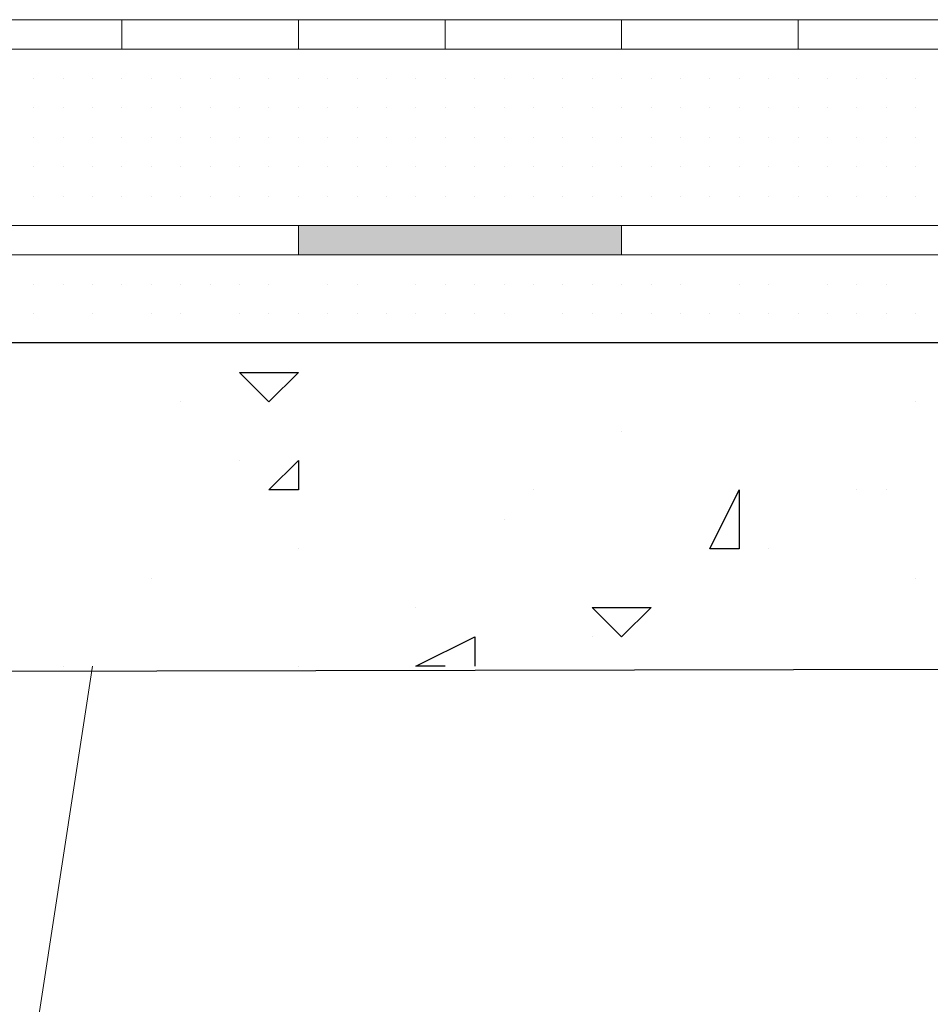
# Model space of a CAD drawing. Header units: metres. Extents: x 5.7 to 89.8, y 4 to 63.5.
# Tile 382 of 475: x 62.987 to 63.285, y 49.535 to 49.858. Entities that reach past the tile are written whole.
import ezdxf

# ---------------------------------------------------------------- set-up
doc = ezdxf.new("R2010")
doc.units = ezdxf.units.M
doc.header["$MEASUREMENT"] = 0
for name, color, linetype in [('PDF17_hatch', 7, 'Continuous'), ('PDF17_hatch-borshi', 7, 'Continuous'), ('PDF17_Isogam', 7, 'Continuous'), ('PDF17_kaff', 7, 'Continuous')]:
    doc.layers.add(name, color=color, linetype=linetype)

msp = doc.modelspace()

# ---------------------------------------------------------------- linework, layer by layer
at = {"layer": 'PDF17_hatch', "lineweight": 25}
for points in [[(63.07794, 49.74194), (63.06831, 49.73231), (63.05868, 49.74194)], [(63.07794, 49.71304), (63.07794, 49.70341), (63.06831, 49.70341)], [(63.22241, 49.70341), (63.22241, 49.68415), (63.21278, 49.68415)], [(63.19351, 49.66489), (63.18388, 49.65526), (63.17425, 49.66489)]]:
    msp.add_lwpolyline(points, close=True, dxfattribs=at)
for points in [[(63.03941, 49.73231), (63.03941, 49.73231)], [(63.28019, 49.73231), (63.28019, 49.73231)], [(63.18388, 49.72268), (63.18388, 49.72268)], [(63.05868, 49.71304), (63.05868, 49.71304)], [(63.07794, 49.70341), (63.07794, 49.70341)], [(63.15499, 49.70341), (63.15499, 49.70341)], [(63.26093, 49.70341), (63.26093, 49.70341)], [(63.27056, 49.70341), (63.27056, 49.70341)], [(63.14536, 49.69378), (63.14536, 49.69378)], [(63.07794, 49.68415), (63.07794, 49.68415)], [(63.23204, 49.68415), (63.23204, 49.68415)], [(63.02978, 49.67452), (63.02978, 49.67452)], [(63.28019, 49.67452), (63.28019, 49.67452)], [(63.11646, 49.66489), (63.11646, 49.66489)], [(63.1261, 49.64563), (63.11646, 49.64563), (63.13573, 49.65526), (63.13573, 49.64563)], [(63.17425, 49.65526), (63.17425, 49.65526)], [(63.00089, 49.64563), (63.00089, 49.64563)], [(63.07794, 49.64563), (63.07794, 49.64563)]]:
    msp.add_lwpolyline(points, dxfattribs=at)
at = {"layer": 'PDF17_hatch-borshi', "lineweight": 18}
for points in [[(63.00089, 49.84788), (63.00089, 49.84788)], [(63.00089, 49.84788), (63.00089, 49.84788)], [(63.01052, 49.84788), (63.01052, 49.84788)], [(63.02978, 49.84788), (63.02978, 49.84788)], [(63.02978, 49.84788), (63.02978, 49.84788)], [(63.04905, 49.84788), (63.04905, 49.84788)], [(63.06831, 49.84788), (63.06831, 49.84788)], [(63.07794, 49.84788), (63.07794, 49.84788)], [(63.17425, 49.84788), (63.17425, 49.84788)], [(63.18388, 49.84788), (63.18388, 49.84788)], [(63.19351, 49.84788), (63.19351, 49.84788)], [(63.24167, 49.84788), (63.24167, 49.84788)], [(63.26093, 49.84788), (63.26093, 49.84788)], [(63.26093, 49.84788), (63.26093, 49.84788)], [(63.28019, 49.84788), (63.28019, 49.84788)], [(63.28019, 49.84788), (63.28019, 49.84788)], [(63.28019, 49.84788), (63.28019, 49.84788)], [(62.99126, 49.83825), (62.99126, 49.83825)], [(62.99126, 49.83825), (62.99126, 49.83825)], [(62.99126, 49.83825), (62.99126, 49.83825)], [(63.00089, 49.83825), (63.00089, 49.83825)], [(63.00089, 49.83825), (63.00089, 49.83825)], [(63.00089, 49.83825), (63.00089, 49.83825)], [(63.00089, 49.83825), (63.00089, 49.83825)], [(63.01052, 49.83825), (63.01052, 49.83825)], [(63.01052, 49.83825), (63.01052, 49.83825)], [(63.01052, 49.83825), (63.01052, 49.83825)], [(63.01052, 49.83825), (63.01052, 49.83825)], [(63.02015, 49.83825), (63.02015, 49.83825)], [(63.02015, 49.83825), (63.02015, 49.83825)], [(63.02015, 49.83825), (63.02015, 49.83825)], [(63.02978, 49.83825), (63.02978, 49.83825)], [(63.02978, 49.83825), (63.02978, 49.83825)], [(63.02978, 49.83825), (63.02978, 49.83825)], [(63.03941, 49.83825), (63.03941, 49.83825)], [(63.03941, 49.83825), (63.03941, 49.83825)], [(63.03941, 49.83825), (63.03941, 49.83825)], [(63.03941, 49.83825), (63.03941, 49.83825)], [(63.04905, 49.83825), (63.04905, 49.83825)], [(63.04905, 49.83825), (63.04905, 49.83825)], [(63.04905, 49.83825), (63.04905, 49.83825)], [(63.05868, 49.83825), (63.05868, 49.83825)], [(63.05868, 49.83825), (63.05868, 49.83825)], [(63.05868, 49.83825), (63.05868, 49.83825)], [(63.06831, 49.83825), (63.06831, 49.83825)], [(63.06831, 49.83825), (63.06831, 49.83825)], [(63.06831, 49.83825), (63.06831, 49.83825)], [(63.06831, 49.83825), (63.06831, 49.83825)], [(63.07794, 49.83825), (63.07794, 49.83825)], [(63.07794, 49.83825), (63.07794, 49.83825)], [(63.08757, 49.83825), (63.08757, 49.83825)], [(63.08757, 49.83825), (63.08757, 49.83825)], [(63.08757, 49.83825), (63.08757, 49.83825)], [(63.0972, 49.83825), (63.0972, 49.83825)], [(63.0972, 49.83825), (63.0972, 49.83825)], [(63.10683, 49.83825), (63.10683, 49.83825)], [(63.10683, 49.83825), (63.10683, 49.83825)], [(63.10683, 49.83825), (63.10683, 49.83825)], [(63.11646, 49.83825), (63.11646, 49.83825)], [(63.11646, 49.83825), (63.11646, 49.83825)], [(63.11646, 49.83825), (63.11646, 49.83825)], [(63.11646, 49.83825), (63.11646, 49.83825)], [(63.1261, 49.83825), (63.1261, 49.83825)], [(63.1261, 49.83825), (63.1261, 49.83825)], [(63.1261, 49.83825), (63.1261, 49.83825)], [(63.13573, 49.83825), (63.13573, 49.83825)], [(63.13573, 49.83825), (63.13573, 49.83825)], [(63.13573, 49.83825), (63.13573, 49.83825)], [(63.13573, 49.83825), (63.13573, 49.83825)], [(63.13573, 49.83825), (63.13573, 49.83825)], [(63.14536, 49.83825), (63.14536, 49.83825)], [(63.14536, 49.83825), (63.14536, 49.83825)], [(63.14536, 49.83825), (63.14536, 49.83825)], [(63.15499, 49.83825), (63.15499, 49.83825)], [(63.15499, 49.83825), (63.15499, 49.83825)], [(63.15499, 49.83825), (63.15499, 49.83825)], [(63.15499, 49.83825), (63.15499, 49.83825)], [(63.16462, 49.83825), (63.16462, 49.83825)], [(63.16462, 49.83825), (63.16462, 49.83825)], [(63.16462, 49.83825), (63.16462, 49.83825)], [(63.16462, 49.83825), (63.16462, 49.83825)], [(63.17425, 49.83825), (63.17425, 49.83825)], [(63.17425, 49.83825), (63.17425, 49.83825)], [(63.17425, 49.83825), (63.17425, 49.83825)], [(63.18388, 49.83825), (63.18388, 49.83825)], [(63.18388, 49.83825), (63.18388, 49.83825)], [(63.18388, 49.83825), (63.18388, 49.83825)], [(63.19351, 49.83825), (63.19351, 49.83825)], [(63.19351, 49.83825), (63.19351, 49.83825)], [(63.19351, 49.83825), (63.19351, 49.83825)], [(63.20314, 49.83825), (63.20314, 49.83825)], [(63.20314, 49.83825), (63.20314, 49.83825)], [(63.20314, 49.83825), (63.20314, 49.83825)], [(63.20314, 49.83825), (63.20314, 49.83825)], [(63.21278, 49.83825), (63.21278, 49.83825)], [(63.21278, 49.83825), (63.21278, 49.83825)], [(63.21278, 49.83825), (63.21278, 49.83825)], [(63.22241, 49.83825), (63.22241, 49.83825)], [(63.22241, 49.83825), (63.22241, 49.83825)], [(63.22241, 49.83825), (63.22241, 49.83825)], [(63.22241, 49.83825), (63.22241, 49.83825)], [(63.22241, 49.83825), (63.22241, 49.83825)], [(63.23204, 49.83825), (63.23204, 49.83825)], [(63.23204, 49.83825), (63.23204, 49.83825)], [(63.23204, 49.83825), (63.23204, 49.83825)], [(63.24167, 49.83825), (63.24167, 49.83825)], [(63.24167, 49.83825), (63.24167, 49.83825)], [(63.24167, 49.83825), (63.24167, 49.83825)], [(63.24167, 49.83825), (63.24167, 49.83825)], [(63.2513, 49.83825), (63.2513, 49.83825)], [(63.2513, 49.83825), (63.2513, 49.83825)], [(63.2513, 49.83825), (63.2513, 49.83825)], [(63.2513, 49.83825), (63.2513, 49.83825)], [(63.2513, 49.83825), (63.2513, 49.83825)], [(63.26093, 49.83825), (63.26093, 49.83825)], [(63.26093, 49.83825), (63.26093, 49.83825)], [(63.26093, 49.83825), (63.26093, 49.83825)], [(63.27056, 49.83825), (63.27056, 49.83825)], [(63.27056, 49.83825), (63.27056, 49.83825)], [(63.27056, 49.83825), (63.27056, 49.83825)], [(63.27056, 49.83825), (63.27056, 49.83825)], [(63.27056, 49.83825), (63.27056, 49.83825)], [(63.28019, 49.83825), (63.28019, 49.83825)], [(63.28019, 49.83825), (63.28019, 49.83825)], [(62.99126, 49.82862), (62.99126, 49.82862)], [(62.99126, 49.82862), (62.99126, 49.82862)], [(62.99126, 49.82862), (62.99126, 49.82862)], [(63.00089, 49.82862), (63.00089, 49.82862)], [(63.00089, 49.82862), (63.00089, 49.82862)], [(63.00089, 49.82862), (63.00089, 49.82862)], [(63.01052, 49.82862), (63.01052, 49.82862)], [(63.01052, 49.82862), (63.01052, 49.82862)], [(63.01052, 49.82862), (63.01052, 49.82862)], [(63.02015, 49.82862), (63.02015, 49.82862)], [(63.02015, 49.82862), (63.02015, 49.82862)], [(63.02015, 49.82862), (63.02015, 49.82862)], [(63.02978, 49.82862), (63.02978, 49.82862)], [(63.02978, 49.82862), (63.02978, 49.82862)], [(63.02978, 49.82862), (63.02978, 49.82862)], [(63.02978, 49.82862), (63.02978, 49.82862)], [(63.03941, 49.82862), (63.03941, 49.82862)], [(63.03941, 49.82862), (63.03941, 49.82862)], [(63.03941, 49.82862), (63.03941, 49.82862)], [(63.03941, 49.82862), (63.03941, 49.82862)], [(63.03941, 49.82862), (63.03941, 49.82862)], [(63.04905, 49.82862), (63.04905, 49.82862)], [(63.04905, 49.82862), (63.04905, 49.82862)], [(63.04905, 49.82862), (63.04905, 49.82862)], [(63.05868, 49.82862), (63.05868, 49.82862)], [(63.05868, 49.82862), (63.05868, 49.82862)], [(63.05868, 49.82862), (63.05868, 49.82862)], [(63.05868, 49.82862), (63.05868, 49.82862)], [(63.06831, 49.82862), (63.06831, 49.82862)], [(63.06831, 49.82862), (63.06831, 49.82862)], [(63.06831, 49.82862), (63.06831, 49.82862)], [(63.06831, 49.82862), (63.06831, 49.82862)], [(63.06831, 49.82862), (63.06831, 49.82862)], [(63.07794, 49.82862), (63.07794, 49.82862)], [(63.07794, 49.82862), (63.07794, 49.82862)], [(63.07794, 49.82862), (63.07794, 49.82862)], [(63.07794, 49.82862), (63.07794, 49.82862)], [(63.07794, 49.82862), (63.07794, 49.82862)], [(63.08757, 49.82862), (63.08757, 49.82862)], [(63.08757, 49.82862), (63.08757, 49.82862)], [(63.08757, 49.82862), (63.08757, 49.82862)], [(63.08757, 49.82862), (63.08757, 49.82862)], [(63.0972, 49.82862), (63.0972, 49.82862)], [(63.0972, 49.82862), (63.0972, 49.82862)], [(63.0972, 49.82862), (63.0972, 49.82862)], [(63.0972, 49.82862), (63.0972, 49.82862)], [(63.0972, 49.82862), (63.0972, 49.82862)], [(63.10683, 49.82862), (63.10683, 49.82862)], [(63.10683, 49.82862), (63.10683, 49.82862)], [(63.10683, 49.82862), (63.10683, 49.82862)], [(63.11646, 49.82862), (63.11646, 49.82862)], [(63.11646, 49.82862), (63.11646, 49.82862)], [(63.1261, 49.82862), (63.1261, 49.82862)], [(63.1261, 49.82862), (63.1261, 49.82862)], [(63.1261, 49.82862), (63.1261, 49.82862)], [(63.1261, 49.82862), (63.1261, 49.82862)], [(63.13573, 49.82862), (63.13573, 49.82862)], [(63.13573, 49.82862), (63.13573, 49.82862)], [(63.13573, 49.82862), (63.13573, 49.82862)], [(63.14536, 49.82862), (63.14536, 49.82862)], [(63.14536, 49.82862), (63.14536, 49.82862)], [(63.14536, 49.82862), (63.14536, 49.82862)], [(63.14536, 49.82862), (63.14536, 49.82862)], [(63.15499, 49.82862), (63.15499, 49.82862)], [(63.15499, 49.82862), (63.15499, 49.82862)], [(63.15499, 49.82862), (63.15499, 49.82862)], [(63.15499, 49.82862), (63.15499, 49.82862)], [(63.16462, 49.82862), (63.16462, 49.82862)], [(63.16462, 49.82862), (63.16462, 49.82862)], [(63.16462, 49.82862), (63.16462, 49.82862)], [(63.16462, 49.82862), (63.16462, 49.82862)], [(63.16462, 49.82862), (63.16462, 49.82862)], [(63.17425, 49.82862), (63.17425, 49.82862)], [(63.17425, 49.82862), (63.17425, 49.82862)], [(63.17425, 49.82862), (63.17425, 49.82862)], [(63.17425, 49.82862), (63.17425, 49.82862)], [(63.18388, 49.82862), (63.18388, 49.82862)], [(63.18388, 49.82862), (63.18388, 49.82862)], [(63.18388, 49.82862), (63.18388, 49.82862)], [(63.18388, 49.82862), (63.18388, 49.82862)], [(63.19351, 49.82862), (63.19351, 49.82862)], [(63.19351, 49.82862), (63.19351, 49.82862)], [(63.19351, 49.82862), (63.19351, 49.82862)], [(63.19351, 49.82862), (63.19351, 49.82862)], [(63.20314, 49.82862), (63.20314, 49.82862)], [(63.20314, 49.82862), (63.20314, 49.82862)], [(63.20314, 49.82862), (63.20314, 49.82862)], [(63.21278, 49.82862), (63.21278, 49.82862)], [(63.21278, 49.82862), (63.21278, 49.82862)], [(63.21278, 49.82862), (63.21278, 49.82862)], [(63.22241, 49.82862), (63.22241, 49.82862)], [(63.22241, 49.82862), (63.22241, 49.82862)], [(63.22241, 49.82862), (63.22241, 49.82862)], [(63.23204, 49.82862), (63.23204, 49.82862)], [(63.23204, 49.82862), (63.23204, 49.82862)], [(63.23204, 49.82862), (63.23204, 49.82862)], [(63.23204, 49.82862), (63.23204, 49.82862)], [(63.24167, 49.82862), (63.24167, 49.82862)], [(63.24167, 49.82862), (63.24167, 49.82862)], [(63.24167, 49.82862), (63.24167, 49.82862)], [(63.24167, 49.82862), (63.24167, 49.82862)], [(63.2513, 49.82862), (63.2513, 49.82862)], [(63.2513, 49.82862), (63.2513, 49.82862)], [(63.2513, 49.82862), (63.2513, 49.82862)], [(63.2513, 49.82862), (63.2513, 49.82862)], [(63.2513, 49.82862), (63.2513, 49.82862)], [(63.26093, 49.82862), (63.26093, 49.82862)], [(63.26093, 49.82862), (63.26093, 49.82862)], [(63.26093, 49.82862), (63.26093, 49.82862)], [(63.26093, 49.82862), (63.26093, 49.82862)], [(63.27056, 49.82862), (63.27056, 49.82862)], [(63.27056, 49.82862), (63.27056, 49.82862)], [(63.27056, 49.82862), (63.27056, 49.82862)], [(63.27056, 49.82862), (63.27056, 49.82862)], [(63.28019, 49.82862), (63.28019, 49.82862)], [(63.28019, 49.82862), (63.28019, 49.82862)], [(63.28019, 49.82862), (63.28019, 49.82862)], [(63.28019, 49.82862), (63.28019, 49.82862)], [(63.28019, 49.82862), (63.28019, 49.82862)], [(62.99126, 49.81899), (62.99126, 49.81899)], [(62.99126, 49.81899), (62.99126, 49.81899)], [(62.99126, 49.81899), (62.99126, 49.81899)], [(62.99126, 49.81899), (62.99126, 49.81899)], [(62.99126, 49.81899), (62.99126, 49.81899)], [(63.00089, 49.81899), (63.00089, 49.81899)], [(63.00089, 49.81899), (63.00089, 49.81899)], [(63.00089, 49.81899), (63.00089, 49.81899)], [(63.01052, 49.81899), (63.01052, 49.81899)], [(63.01052, 49.81899), (63.01052, 49.81899)], [(63.01052, 49.81899), (63.01052, 49.81899)], [(63.02015, 49.81899), (63.02015, 49.81899)], [(63.02015, 49.81899), (63.02015, 49.81899)], [(63.02015, 49.81899), (63.02015, 49.81899)], [(63.02978, 49.81899), (63.02978, 49.81899)], [(63.03941, 49.81899), (63.03941, 49.81899)], [(63.03941, 49.81899), (63.03941, 49.81899)], [(63.04905, 49.81899), (63.04905, 49.81899)], [(63.04905, 49.81899), (63.04905, 49.81899)], [(63.04905, 49.81899), (63.04905, 49.81899)], [(63.05868, 49.81899), (63.05868, 49.81899)], [(63.05868, 49.81899), (63.05868, 49.81899)], [(63.05868, 49.81899), (63.05868, 49.81899)], [(63.06831, 49.81899), (63.06831, 49.81899)], [(63.06831, 49.81899), (63.06831, 49.81899)], [(63.06831, 49.81899), (63.06831, 49.81899)], [(63.06831, 49.81899), (63.06831, 49.81899)], [(63.06831, 49.81899), (63.06831, 49.81899)], [(63.07794, 49.81899), (63.07794, 49.81899)], [(63.07794, 49.81899), (63.07794, 49.81899)], [(63.07794, 49.81899), (63.07794, 49.81899)], [(63.08757, 49.81899), (63.08757, 49.81899)], [(63.08757, 49.81899), (63.08757, 49.81899)], [(63.08757, 49.81899), (63.08757, 49.81899)], [(63.08757, 49.81899), (63.08757, 49.81899)], [(63.0972, 49.81899), (63.0972, 49.81899)], [(63.0972, 49.81899), (63.0972, 49.81899)], [(63.0972, 49.81899), (63.0972, 49.81899)], [(63.0972, 49.81899), (63.0972, 49.81899)], [(63.10683, 49.81899), (63.10683, 49.81899)], [(63.10683, 49.81899), (63.10683, 49.81899)], [(63.10683, 49.81899), (63.10683, 49.81899)], [(63.11646, 49.81899), (63.11646, 49.81899)], [(63.11646, 49.81899), (63.11646, 49.81899)], [(63.11646, 49.81899), (63.11646, 49.81899)], [(63.11646, 49.81899), (63.11646, 49.81899)], [(63.1261, 49.81899), (63.1261, 49.81899)], [(63.1261, 49.81899), (63.1261, 49.81899)], [(63.1261, 49.81899), (63.1261, 49.81899)], [(63.13573, 49.81899), (63.13573, 49.81899)], [(63.13573, 49.81899), (63.13573, 49.81899)], [(63.13573, 49.81899), (63.13573, 49.81899)], [(63.14536, 49.81899), (63.14536, 49.81899)], [(63.14536, 49.81899), (63.14536, 49.81899)], [(63.15499, 49.81899), (63.15499, 49.81899)], [(63.15499, 49.81899), (63.15499, 49.81899)], [(63.15499, 49.81899), (63.15499, 49.81899)], [(63.16462, 49.81899), (63.16462, 49.81899)], [(63.16462, 49.81899), (63.16462, 49.81899)], [(63.16462, 49.81899), (63.16462, 49.81899)], [(63.17425, 49.81899), (63.17425, 49.81899)], [(63.17425, 49.81899), (63.17425, 49.81899)], [(63.17425, 49.81899), (63.17425, 49.81899)], [(63.17425, 49.81899), (63.17425, 49.81899)], [(63.18388, 49.81899), (63.18388, 49.81899)], [(63.18388, 49.81899), (63.18388, 49.81899)], [(63.18388, 49.81899), (63.18388, 49.81899)], [(63.18388, 49.81899), (63.18388, 49.81899)], [(63.19351, 49.81899), (63.19351, 49.81899)], [(63.19351, 49.81899), (63.19351, 49.81899)], [(63.19351, 49.81899), (63.19351, 49.81899)], [(63.20314, 49.81899), (63.20314, 49.81899)], [(63.20314, 49.81899), (63.20314, 49.81899)], [(63.20314, 49.81899), (63.20314, 49.81899)], [(63.20314, 49.81899), (63.20314, 49.81899)], [(63.21278, 49.81899), (63.21278, 49.81899)], [(63.21278, 49.81899), (63.21278, 49.81899)], [(63.22241, 49.81899), (63.22241, 49.81899)], [(63.22241, 49.81899), (63.22241, 49.81899)], [(63.22241, 49.81899), (63.22241, 49.81899)], [(63.22241, 49.81899), (63.22241, 49.81899)], [(63.22241, 49.81899), (63.22241, 49.81899)], [(63.23204, 49.81899), (63.23204, 49.81899)], [(63.23204, 49.81899), (63.23204, 49.81899)], [(63.23204, 49.81899), (63.23204, 49.81899)], [(63.24167, 49.81899), (63.24167, 49.81899)], [(63.24167, 49.81899), (63.24167, 49.81899)], [(63.24167, 49.81899), (63.24167, 49.81899)], [(63.2513, 49.81899), (63.2513, 49.81899)], [(63.2513, 49.81899), (63.2513, 49.81899)], [(63.2513, 49.81899), (63.2513, 49.81899)], [(63.2513, 49.81899), (63.2513, 49.81899)], [(63.26093, 49.81899), (63.26093, 49.81899)], [(63.26093, 49.81899), (63.26093, 49.81899)], [(63.26093, 49.81899), (63.26093, 49.81899)], [(63.27056, 49.81899), (63.27056, 49.81899)], [(63.27056, 49.81899), (63.27056, 49.81899)], [(63.27056, 49.81899), (63.27056, 49.81899)], [(63.27056, 49.81899), (63.27056, 49.81899)], [(63.28019, 49.81899), (63.28019, 49.81899)], [(63.28019, 49.81899), (63.28019, 49.81899)], [(63.28019, 49.81899), (63.28019, 49.81899)], [(62.99126, 49.80936), (62.99126, 49.80936)], [(62.99126, 49.80936), (62.99126, 49.80936)], [(62.99126, 49.80936), (62.99126, 49.80936)], [(62.99126, 49.80936), (62.99126, 49.80936)], [(62.99126, 49.80936), (62.99126, 49.80936)], [(63.00089, 49.80936), (63.00089, 49.80936)], [(63.00089, 49.80936), (63.00089, 49.80936)], [(63.00089, 49.80936), (63.00089, 49.80936)], [(63.00089, 49.80936), (63.00089, 49.80936)], [(63.01052, 49.80936), (63.01052, 49.80936)], [(63.01052, 49.80936), (63.01052, 49.80936)], [(63.01052, 49.80936), (63.01052, 49.80936)], [(63.01052, 49.80936), (63.01052, 49.80936)], [(63.02015, 49.80936), (63.02015, 49.80936)], [(63.02015, 49.80936), (63.02015, 49.80936)], [(63.02015, 49.80936), (63.02015, 49.80936)], [(63.02015, 49.80936), (63.02015, 49.80936)], [(63.02978, 49.80936), (63.02978, 49.80936)], [(63.02978, 49.80936), (63.02978, 49.80936)], [(63.02978, 49.80936), (63.02978, 49.80936)], [(63.02978, 49.80936), (63.02978, 49.80936)], [(63.03941, 49.80936), (63.03941, 49.80936)], [(63.03941, 49.80936), (63.03941, 49.80936)], [(63.03941, 49.80936), (63.03941, 49.80936)], [(63.03941, 49.80936), (63.03941, 49.80936)], [(63.04905, 49.80936), (63.04905, 49.80936)], [(63.04905, 49.80936), (63.04905, 49.80936)], [(63.04905, 49.80936), (63.04905, 49.80936)], [(63.05868, 49.80936), (63.05868, 49.80936)], [(63.05868, 49.80936), (63.05868, 49.80936)], [(63.05868, 49.80936), (63.05868, 49.80936)], [(63.06831, 49.80936), (63.06831, 49.80936)], [(63.06831, 49.80936), (63.06831, 49.80936)], [(63.06831, 49.80936), (63.06831, 49.80936)], [(63.07794, 49.80936), (63.07794, 49.80936)], [(63.07794, 49.80936), (63.07794, 49.80936)], [(63.07794, 49.80936), (63.07794, 49.80936)], [(63.07794, 49.80936), (63.07794, 49.80936)], [(63.08757, 49.80936), (63.08757, 49.80936)], [(63.08757, 49.80936), (63.08757, 49.80936)], [(63.08757, 49.80936), (63.08757, 49.80936)], [(63.0972, 49.80936), (63.0972, 49.80936)], [(63.0972, 49.80936), (63.0972, 49.80936)], [(63.0972, 49.80936), (63.0972, 49.80936)], [(63.0972, 49.80936), (63.0972, 49.80936)], [(63.10683, 49.80936), (63.10683, 49.80936)], [(63.10683, 49.80936), (63.10683, 49.80936)], [(63.10683, 49.80936), (63.10683, 49.80936)], [(63.10683, 49.80936), (63.10683, 49.80936)], [(63.11646, 49.80936), (63.11646, 49.80936)], [(63.11646, 49.80936), (63.11646, 49.80936)], [(63.11646, 49.80936), (63.11646, 49.80936)], [(63.1261, 49.80936), (63.1261, 49.80936)], [(63.1261, 49.80936), (63.1261, 49.80936)], [(63.1261, 49.80936), (63.1261, 49.80936)], [(63.1261, 49.80936), (63.1261, 49.80936)], [(63.1261, 49.80936), (63.1261, 49.80936)], [(63.13573, 49.80936), (63.13573, 49.80936)], [(63.13573, 49.80936), (63.13573, 49.80936)], [(63.14536, 49.80936), (63.14536, 49.80936)], [(63.14536, 49.80936), (63.14536, 49.80936)], [(63.14536, 49.80936), (63.14536, 49.80936)], [(63.14536, 49.80936), (63.14536, 49.80936)], [(63.14536, 49.80936), (63.14536, 49.80936)], [(63.15499, 49.80936), (63.15499, 49.80936)], [(63.15499, 49.80936), (63.15499, 49.80936)], [(63.15499, 49.80936), (63.15499, 49.80936)], [(63.15499, 49.80936), (63.15499, 49.80936)], [(63.16462, 49.80936), (63.16462, 49.80936)], [(63.16462, 49.80936), (63.16462, 49.80936)], [(63.16462, 49.80936), (63.16462, 49.80936)], [(63.16462, 49.80936), (63.16462, 49.80936)], [(63.17425, 49.80936), (63.17425, 49.80936)], [(63.17425, 49.80936), (63.17425, 49.80936)], [(63.17425, 49.80936), (63.17425, 49.80936)], [(63.18388, 49.80936), (63.18388, 49.80936)], [(63.18388, 49.80936), (63.18388, 49.80936)], [(63.19351, 49.80936), (63.19351, 49.80936)], [(63.19351, 49.80936), (63.19351, 49.80936)], [(63.19351, 49.80936), (63.19351, 49.80936)], [(63.19351, 49.80936), (63.19351, 49.80936)], [(63.19351, 49.80936), (63.19351, 49.80936)], [(63.20314, 49.80936), (63.20314, 49.80936)], [(63.20314, 49.80936), (63.20314, 49.80936)], [(63.21278, 49.80936), (63.21278, 49.80936)], [(63.21278, 49.80936), (63.21278, 49.80936)], [(63.21278, 49.80936), (63.21278, 49.80936)], [(63.21278, 49.80936), (63.21278, 49.80936)], [(63.21278, 49.80936), (63.21278, 49.80936)], [(63.22241, 49.80936), (63.22241, 49.80936)], [(63.22241, 49.80936), (63.22241, 49.80936)], [(63.22241, 49.80936), (63.22241, 49.80936)], [(63.22241, 49.80936), (63.22241, 49.80936)], [(63.23204, 49.80936), (63.23204, 49.80936)], [(63.23204, 49.80936), (63.23204, 49.80936)], [(63.23204, 49.80936), (63.23204, 49.80936)], [(63.23204, 49.80936), (63.23204, 49.80936)], [(63.23204, 49.80936), (63.23204, 49.80936)], [(63.24167, 49.80936), (63.24167, 49.80936)], [(63.24167, 49.80936), (63.24167, 49.80936)], [(63.24167, 49.80936), (63.24167, 49.80936)], [(63.24167, 49.80936), (63.24167, 49.80936)], [(63.2513, 49.80936), (63.2513, 49.80936)], [(63.2513, 49.80936), (63.2513, 49.80936)], [(63.2513, 49.80936), (63.2513, 49.80936)], [(63.2513, 49.80936), (63.2513, 49.80936)], [(63.2513, 49.80936), (63.2513, 49.80936)], [(63.26093, 49.80936), (63.26093, 49.80936)], [(63.26093, 49.80936), (63.26093, 49.80936)], [(63.26093, 49.80936), (63.26093, 49.80936)], [(63.26093, 49.80936), (63.26093, 49.80936)], [(63.26093, 49.80936), (63.26093, 49.80936)], [(63.27056, 49.80936), (63.27056, 49.80936)], [(63.27056, 49.80936), (63.27056, 49.80936)], [(63.28019, 49.80936), (63.28019, 49.80936)], [(63.28019, 49.80936), (63.28019, 49.80936)], [(63.28019, 49.80936), (63.28019, 49.80936)], [(63.28019, 49.80936), (63.28019, 49.80936)], [(63.28019, 49.80936), (63.28019, 49.80936)], [(62.99126, 49.79972), (62.99126, 49.79972)], [(62.99126, 49.79972), (62.99126, 49.79972)], [(62.99126, 49.79972), (62.99126, 49.79972)], [(63.00089, 49.79972), (63.00089, 49.79972)], [(63.00089, 49.79972), (63.00089, 49.79972)], [(63.00089, 49.79972), (63.00089, 49.79972)], [(63.01052, 49.79972), (63.01052, 49.79972)], [(63.01052, 49.79972), (63.01052, 49.79972)], [(63.02015, 49.79972), (63.02015, 49.79972)], [(63.02015, 49.79972), (63.02015, 49.79972)], [(63.02015, 49.79972), (63.02015, 49.79972)], [(63.02978, 49.79972), (63.02978, 49.79972)], [(63.02978, 49.79972), (63.02978, 49.79972)], [(63.02978, 49.79972), (63.02978, 49.79972)], [(63.02978, 49.79972), (63.02978, 49.79972)], [(63.03941, 49.79972), (63.03941, 49.79972)], [(63.03941, 49.79972), (63.03941, 49.79972)], [(63.04905, 49.79972), (63.04905, 49.79972)], [(63.04905, 49.79972), (63.04905, 49.79972)], [(63.04905, 49.79972), (63.04905, 49.79972)], [(63.04905, 49.79972), (63.04905, 49.79972)], [(63.05868, 49.79972), (63.05868, 49.79972)], [(63.05868, 49.79972), (63.05868, 49.79972)], [(63.06831, 49.79972), (63.06831, 49.79972)], [(63.06831, 49.79972), (63.06831, 49.79972)], [(63.06831, 49.79972), (63.06831, 49.79972)], [(63.06831, 49.79972), (63.06831, 49.79972)], [(63.07794, 49.79972), (63.07794, 49.79972)], [(63.07794, 49.79972), (63.07794, 49.79972)], [(63.07794, 49.79972), (63.07794, 49.79972)], [(63.08757, 49.79972), (63.08757, 49.79972)], [(63.08757, 49.79972), (63.08757, 49.79972)], [(63.08757, 49.79972), (63.08757, 49.79972)], [(63.08757, 49.79972), (63.08757, 49.79972)], [(63.0972, 49.79972), (63.0972, 49.79972)], [(63.0972, 49.79972), (63.0972, 49.79972)], [(63.0972, 49.79972), (63.0972, 49.79972)], [(63.10683, 49.79972), (63.10683, 49.79972)], [(63.11646, 49.79972), (63.11646, 49.79972)], [(63.11646, 49.79972), (63.11646, 49.79972)], [(63.11646, 49.79972), (63.11646, 49.79972)], [(63.1261, 49.79972), (63.1261, 49.79972)], [(63.13573, 49.79972), (63.13573, 49.79972)], [(63.13573, 49.79972), (63.13573, 49.79972)], [(63.13573, 49.79972), (63.13573, 49.79972)], [(63.13573, 49.79972), (63.13573, 49.79972)], [(63.14536, 49.79972), (63.14536, 49.79972)], [(63.14536, 49.79972), (63.14536, 49.79972)], [(63.14536, 49.79972), (63.14536, 49.79972)], [(63.15499, 49.79972), (63.15499, 49.79972)], [(63.15499, 49.79972), (63.15499, 49.79972)], [(63.15499, 49.79972), (63.15499, 49.79972)], [(63.15499, 49.79972), (63.15499, 49.79972)], [(63.16462, 49.79972), (63.16462, 49.79972)], [(63.16462, 49.79972), (63.16462, 49.79972)], [(63.16462, 49.79972), (63.16462, 49.79972)], [(63.16462, 49.79972), (63.16462, 49.79972)], [(63.17425, 49.79972), (63.17425, 49.79972)], [(63.17425, 49.79972), (63.17425, 49.79972)], [(63.17425, 49.79972), (63.17425, 49.79972)], [(63.18388, 49.79972), (63.18388, 49.79972)], [(63.18388, 49.79972), (63.18388, 49.79972)], [(63.18388, 49.79972), (63.18388, 49.79972)], [(63.18388, 49.79972), (63.18388, 49.79972)], [(63.19351, 49.79972), (63.19351, 49.79972)], [(63.19351, 49.79972), (63.19351, 49.79972)], [(63.20314, 49.79972), (63.20314, 49.79972)], [(63.20314, 49.79972), (63.20314, 49.79972)], [(63.20314, 49.79972), (63.20314, 49.79972)], [(63.21278, 49.79972), (63.21278, 49.79972)], [(63.22241, 49.79972), (63.22241, 49.79972)], [(63.22241, 49.79972), (63.22241, 49.79972)], [(63.22241, 49.79972), (63.22241, 49.79972)], [(63.23204, 49.79972), (63.23204, 49.79972)], [(63.23204, 49.79972), (63.23204, 49.79972)], [(63.23204, 49.79972), (63.23204, 49.79972)], [(63.23204, 49.79972), (63.23204, 49.79972)], [(63.24167, 49.79972), (63.24167, 49.79972)], [(63.24167, 49.79972), (63.24167, 49.79972)], [(63.24167, 49.79972), (63.24167, 49.79972)], [(63.2513, 49.79972), (63.2513, 49.79972)], [(63.2513, 49.79972), (63.2513, 49.79972)], [(63.2513, 49.79972), (63.2513, 49.79972)], [(63.2513, 49.79972), (63.2513, 49.79972)], [(63.2513, 49.79972), (63.2513, 49.79972)], [(63.26093, 49.79972), (63.26093, 49.79972)], [(63.26093, 49.79972), (63.26093, 49.79972)], [(63.26093, 49.79972), (63.26093, 49.79972)], [(63.27056, 49.79972), (63.27056, 49.79972)], [(63.27056, 49.79972), (63.27056, 49.79972)], [(63.27056, 49.79972), (63.27056, 49.79972)], [(63.27056, 49.79972), (63.27056, 49.79972)], [(63.28019, 49.79972), (63.28019, 49.79972)], [(63.28019, 49.79972), (63.28019, 49.79972)], [(63.28019, 49.79972), (63.28019, 49.79972)], [(63.28019, 49.79972), (63.28019, 49.79972)], [(62.99126, 49.79009), (62.99126, 49.79009)], [(62.99126, 49.79009), (62.99126, 49.79009)], [(62.99126, 49.79009), (62.99126, 49.79009)], [(62.99126, 49.79009), (62.99126, 49.79009)], [(63.00089, 49.79009), (63.00089, 49.79009)], [(63.00089, 49.79009), (63.00089, 49.79009)], [(63.01052, 49.79009), (63.01052, 49.79009)], [(63.01052, 49.79009), (63.01052, 49.79009)], [(63.02015, 49.79009), (63.02015, 49.79009)], [(63.02015, 49.79009), (63.02015, 49.79009)], [(63.02978, 49.79009), (63.02978, 49.79009)], [(63.02978, 49.79009), (63.02978, 49.79009)], [(63.03941, 49.79009), (63.03941, 49.79009)], [(63.03941, 49.79009), (63.03941, 49.79009)], [(63.04905, 49.79009), (63.04905, 49.79009)], [(63.05868, 49.79009), (63.05868, 49.79009)], [(63.05868, 49.79009), (63.05868, 49.79009)], [(63.05868, 49.79009), (63.05868, 49.79009)], [(63.06831, 49.79009), (63.06831, 49.79009)], [(63.06831, 49.79009), (63.06831, 49.79009)], [(63.07794, 49.79009), (63.07794, 49.79009)], [(63.07794, 49.79009), (63.07794, 49.79009)], [(63.08757, 49.79009), (63.08757, 49.79009)], [(63.0972, 49.79009), (63.0972, 49.79009)], [(63.0972, 49.79009), (63.0972, 49.79009)], [(63.0972, 49.79009), (63.0972, 49.79009)], [(63.10683, 49.79009), (63.10683, 49.79009)], [(63.10683, 49.79009), (63.10683, 49.79009)], [(63.11646, 49.79009), (63.11646, 49.79009)], [(63.11646, 49.79009), (63.11646, 49.79009)], [(63.11646, 49.79009), (63.11646, 49.79009)], [(63.1261, 49.79009), (63.1261, 49.79009)], [(63.1261, 49.79009), (63.1261, 49.79009)], [(63.1261, 49.79009), (63.1261, 49.79009)], [(63.13573, 49.79009), (63.13573, 49.79009)], [(63.14536, 49.79009), (63.14536, 49.79009)], [(63.14536, 49.79009), (63.14536, 49.79009)], [(63.14536, 49.79009), (63.14536, 49.79009)], [(63.16462, 49.79009), (63.16462, 49.79009)], [(63.16462, 49.79009), (63.16462, 49.79009)], [(63.18388, 49.79009), (63.18388, 49.79009)], [(63.19351, 49.79009), (63.19351, 49.79009)], [(63.20314, 49.79009), (63.20314, 49.79009)], [(63.21278, 49.79009), (63.21278, 49.79009)], [(63.21278, 49.79009), (63.21278, 49.79009)], [(63.22241, 49.79009), (63.22241, 49.79009)], [(63.23204, 49.79009), (63.23204, 49.79009)], [(63.24167, 49.79009), (63.24167, 49.79009)], [(63.2513, 49.79009), (63.2513, 49.79009)], [(63.2513, 49.79009), (63.2513, 49.79009)], [(63.26093, 49.79009), (63.26093, 49.79009)], [(63.26093, 49.79009), (63.26093, 49.79009)], [(63.27056, 49.79009), (63.27056, 49.79009)], [(63.28019, 49.79009), (63.28019, 49.79009)], [(63.28019, 49.79009), (63.28019, 49.79009)], [(62.99126, 49.78046), (62.99126, 49.78046)], [(62.99126, 49.78046), (62.99126, 49.78046)], [(63.01052, 49.78046), (63.01052, 49.78046)], [(63.02015, 49.78046), (63.02015, 49.78046)], [(63.02978, 49.78046), (63.02978, 49.78046)], [(63.03941, 49.78046), (63.03941, 49.78046)], [(63.04905, 49.78046), (63.04905, 49.78046)], [(63.05868, 49.78046), (63.05868, 49.78046)], [(63.05868, 49.78046), (63.05868, 49.78046)], [(63.06831, 49.78046), (63.06831, 49.78046)], [(63.07794, 49.78046), (63.07794, 49.78046)], [(63.0972, 49.78046), (63.0972, 49.78046)], [(63.1261, 49.78046), (63.1261, 49.78046)], [(63.14536, 49.78046), (63.14536, 49.78046)], [(63.15499, 49.78046), (63.15499, 49.78046)], [(63.16462, 49.78046), (63.16462, 49.78046)], [(63.20314, 49.78046), (63.20314, 49.78046)], [(63.21278, 49.78046), (63.21278, 49.78046)], [(63.22241, 49.78046), (63.22241, 49.78046)], [(63.22241, 49.78046), (63.22241, 49.78046)], [(63.23204, 49.78046), (63.23204, 49.78046)], [(63.24167, 49.78046), (63.24167, 49.78046)], [(63.26093, 49.78046), (63.26093, 49.78046)], [(62.99126, 49.77083), (62.99126, 49.77083)], [(62.99126, 49.77083), (62.99126, 49.77083)], [(62.99126, 49.77083), (62.99126, 49.77083)], [(63.00089, 49.77083), (63.00089, 49.77083)], [(63.00089, 49.77083), (63.00089, 49.77083)], [(63.00089, 49.77083), (63.00089, 49.77083)], [(63.01052, 49.77083), (63.01052, 49.77083)], [(63.02015, 49.77083), (63.02015, 49.77083)], [(63.02015, 49.77083), (63.02015, 49.77083)], [(63.02015, 49.77083), (63.02015, 49.77083)], [(63.02978, 49.77083), (63.02978, 49.77083)], [(63.02978, 49.77083), (63.02978, 49.77083)], [(63.03941, 49.77083), (63.03941, 49.77083)], [(63.03941, 49.77083), (63.03941, 49.77083)], [(63.04905, 49.77083), (63.04905, 49.77083)], [(63.05868, 49.77083), (63.05868, 49.77083)], [(63.06831, 49.77083), (63.06831, 49.77083)], [(63.06831, 49.77083), (63.06831, 49.77083)], [(63.06831, 49.77083), (63.06831, 49.77083)], [(63.08757, 49.77083), (63.08757, 49.77083)], [(63.0972, 49.77083), (63.0972, 49.77083)], [(63.0972, 49.77083), (63.0972, 49.77083)], [(63.11646, 49.77083), (63.11646, 49.77083)], [(63.1261, 49.77083), (63.1261, 49.77083)], [(63.1261, 49.77083), (63.1261, 49.77083)], [(63.13573, 49.77083), (63.13573, 49.77083)], [(63.13573, 49.77083), (63.13573, 49.77083)], [(63.14536, 49.77083), (63.14536, 49.77083)], [(63.15499, 49.77083), (63.15499, 49.77083)], [(63.15499, 49.77083), (63.15499, 49.77083)], [(63.16462, 49.77083), (63.16462, 49.77083)], [(63.16462, 49.77083), (63.16462, 49.77083)], [(63.17425, 49.77083), (63.17425, 49.77083)], [(63.17425, 49.77083), (63.17425, 49.77083)], [(63.18388, 49.77083), (63.18388, 49.77083)], [(63.18388, 49.77083), (63.18388, 49.77083)], [(63.19351, 49.77083), (63.19351, 49.77083)], [(63.19351, 49.77083), (63.19351, 49.77083)], [(63.20314, 49.77083), (63.20314, 49.77083)], [(63.20314, 49.77083), (63.20314, 49.77083)], [(63.22241, 49.77083), (63.22241, 49.77083)], [(63.23204, 49.77083), (63.23204, 49.77083)], [(63.23204, 49.77083), (63.23204, 49.77083)], [(63.2513, 49.77083), (63.2513, 49.77083)], [(63.26093, 49.77083), (63.26093, 49.77083)], [(63.27056, 49.77083), (63.27056, 49.77083)], [(63.27056, 49.77083), (63.27056, 49.77083)], [(62.99126, 49.7612), (62.99126, 49.7612)], [(63.01052, 49.7612), (63.01052, 49.7612)], [(63.01052, 49.7612), (63.01052, 49.7612)], [(63.01052, 49.7612), (63.01052, 49.7612)], [(63.02978, 49.7612), (63.02978, 49.7612)], [(63.02978, 49.7612), (63.02978, 49.7612)], [(63.03941, 49.7612), (63.03941, 49.7612)], [(63.03941, 49.7612), (63.03941, 49.7612)], [(63.05868, 49.7612), (63.05868, 49.7612)], [(63.05868, 49.7612), (63.05868, 49.7612)], [(63.06831, 49.7612), (63.06831, 49.7612)], [(63.06831, 49.7612), (63.06831, 49.7612)], [(63.07794, 49.7612), (63.07794, 49.7612)], [(63.07794, 49.7612), (63.07794, 49.7612)], [(63.07794, 49.7612), (63.07794, 49.7612)], [(63.08757, 49.7612), (63.08757, 49.7612)], [(63.08757, 49.7612), (63.08757, 49.7612)], [(63.0972, 49.7612), (63.0972, 49.7612)], [(63.0972, 49.7612), (63.0972, 49.7612)], [(63.10683, 49.7612), (63.10683, 49.7612)], [(63.10683, 49.7612), (63.10683, 49.7612)], [(63.11646, 49.7612), (63.11646, 49.7612)], [(63.11646, 49.7612), (63.11646, 49.7612)], [(63.1261, 49.7612), (63.1261, 49.7612)], [(63.1261, 49.7612), (63.1261, 49.7612)], [(63.13573, 49.7612), (63.13573, 49.7612)], [(63.14536, 49.7612), (63.14536, 49.7612)], [(63.14536, 49.7612), (63.14536, 49.7612)], [(63.14536, 49.7612), (63.14536, 49.7612)], [(63.16462, 49.7612), (63.16462, 49.7612)], [(63.16462, 49.7612), (63.16462, 49.7612)], [(63.17425, 49.7612), (63.17425, 49.7612)], [(63.17425, 49.7612), (63.17425, 49.7612)], [(63.18388, 49.7612), (63.18388, 49.7612)], [(63.19351, 49.7612), (63.19351, 49.7612)], [(63.19351, 49.7612), (63.19351, 49.7612)], [(63.20314, 49.7612), (63.20314, 49.7612)], [(63.20314, 49.7612), (63.20314, 49.7612)], [(63.21278, 49.7612), (63.21278, 49.7612)], [(63.21278, 49.7612), (63.21278, 49.7612)], [(63.22241, 49.7612), (63.22241, 49.7612)], [(63.22241, 49.7612), (63.22241, 49.7612)], [(63.23204, 49.7612), (63.23204, 49.7612)], [(63.24167, 49.7612), (63.24167, 49.7612)], [(63.24167, 49.7612), (63.24167, 49.7612)], [(63.2513, 49.7612), (63.2513, 49.7612)], [(63.2513, 49.7612), (63.2513, 49.7612)], [(63.2513, 49.7612), (63.2513, 49.7612)], [(63.26093, 49.7612), (63.26093, 49.7612)], [(63.26093, 49.7612), (63.26093, 49.7612)], [(63.27056, 49.7612), (63.27056, 49.7612)], [(63.27056, 49.7612), (63.27056, 49.7612)], [(63.27056, 49.7612), (63.27056, 49.7612)], [(63.27056, 49.7612), (63.27056, 49.7612)], [(63.28019, 49.7612), (63.28019, 49.7612)], [(63.28019, 49.7612), (63.28019, 49.7612)], [(63.00089, 49.75157), (63.00089, 49.75157)], [(63.00089, 49.75157), (63.00089, 49.75157)], [(63.00089, 49.75157), (63.00089, 49.75157)], [(63.01052, 49.75157), (63.01052, 49.75157)], [(63.01052, 49.75157), (63.01052, 49.75157)], [(63.02015, 49.75157), (63.02015, 49.75157)], [(63.02015, 49.75157), (63.02015, 49.75157)], [(63.02015, 49.75157), (63.02015, 49.75157)], [(63.02978, 49.75157), (63.02978, 49.75157)], [(63.04905, 49.75157), (63.04905, 49.75157)], [(63.04905, 49.75157), (63.04905, 49.75157)], [(63.04905, 49.75157), (63.04905, 49.75157)], [(63.04905, 49.75157), (63.04905, 49.75157)], [(63.05868, 49.75157), (63.05868, 49.75157)], [(63.06831, 49.75157), (63.06831, 49.75157)], [(63.07794, 49.75157), (63.07794, 49.75157)], [(63.08757, 49.75157), (63.08757, 49.75157)], [(63.08757, 49.75157), (63.08757, 49.75157)], [(63.10683, 49.75157), (63.10683, 49.75157)], [(63.11646, 49.75157), (63.11646, 49.75157)], [(63.11646, 49.75157), (63.11646, 49.75157)], [(63.13573, 49.75157), (63.13573, 49.75157)], [(63.13573, 49.75157), (63.13573, 49.75157)], [(63.15499, 49.75157), (63.15499, 49.75157)], [(63.15499, 49.75157), (63.15499, 49.75157)], [(63.15499, 49.75157), (63.15499, 49.75157)], [(63.16462, 49.75157), (63.16462, 49.75157)], [(63.17425, 49.75157), (63.17425, 49.75157)], [(63.18388, 49.75157), (63.18388, 49.75157)], [(63.18388, 49.75157), (63.18388, 49.75157)], [(63.18388, 49.75157), (63.18388, 49.75157)], [(63.18388, 49.75157), (63.18388, 49.75157)], [(63.19351, 49.75157), (63.19351, 49.75157)], [(63.20314, 49.75157), (63.20314, 49.75157)], [(63.20314, 49.75157), (63.20314, 49.75157)], [(63.21278, 49.75157), (63.21278, 49.75157)], [(63.21278, 49.75157), (63.21278, 49.75157)], [(63.21278, 49.75157), (63.21278, 49.75157)], [(63.22241, 49.75157), (63.22241, 49.75157)], [(63.22241, 49.75157), (63.22241, 49.75157)], [(63.24167, 49.75157), (63.24167, 49.75157)], [(63.2513, 49.75157), (63.2513, 49.75157)], [(63.26093, 49.75157), (63.26093, 49.75157)], [(63.26093, 49.75157), (63.26093, 49.75157)], [(63.26093, 49.75157), (63.26093, 49.75157)], [(63.28019, 49.75157), (63.28019, 49.75157)], [(63.28019, 49.75157), (63.28019, 49.75157)], [(63.01052, 49.64563), (62.99126, 49.52042), (63.05868, 49.41448), (63.1261, 49.37595)]]:
    msp.add_lwpolyline(points, dxfattribs=at)
at = {"layer": 'PDF17_Isogam', "lineweight": 13}
for points in [[(57.88672, 49.75157), (57.90598, 49.78046), (57.93488, 49.79009), (58.19492, 49.79009), (58.21418, 49.78046), (58.22381, 49.7612), (58.22381, 49.65526), (58.23345, 49.63599), (58.24308, 49.62636), (58.52238, 49.62636), (58.54164, 49.63599), (58.55128, 49.65526), (58.55128, 49.7612), (58.56091, 49.78046), (58.58017, 49.79009), (63.78102, 49.79009)], [(63.07794, 49.79009), (63.07794, 49.78046)], [(63.18388, 49.79009), (63.18388, 49.78046)], [(63.78102, 49.78046), (58.58017, 49.78046), (58.56091, 49.77083), (58.56091, 49.7612), (58.56091, 49.75157)]]:
    msp.add_lwpolyline(points, dxfattribs=at)
at = {"layer": 'PDF17_Isogam', "transparency": 33554559}
for points in [[(63.07794, 49.78046), (63.18388, 49.78046), (63.07794, 49.79009)], [(63.18388, 49.78046), (63.07794, 49.79009), (63.18388, 49.79009)]]:
    msp.add_solid(points, dxfattribs=at)
at = {"layer": 'PDF17_kaff', "lineweight": 20}
for points in [[(63.69434, 49.85751), (58.52238, 49.85751), (58.52238, 49.83825)], [(63.02015, 49.85751), (63.02015, 49.84788)], [(63.07794, 49.85751), (63.07794, 49.84788)], [(63.1261, 49.85751), (63.1261, 49.84788)], [(63.18388, 49.85751), (63.18388, 49.84788)], [(63.24167, 49.85751), (63.24167, 49.84788)], [(63.69434, 49.84788), (58.53201, 49.84788), (58.53201, 49.82862), (58.48386, 49.82862)]]:
    msp.add_lwpolyline(points, dxfattribs=at)
at = {"layer": 'PDF17_kaff', "lineweight": 30}
for points in [[(63.8388, 49.75157), (58.56091, 49.75157), (58.56091, 49.58784), (58.21418, 49.58784)], [(58.21418, 49.4819), (58.65722, 49.4819), (58.65722, 49.63599), (63.81954, 49.64563)]]:
    msp.add_lwpolyline(points, dxfattribs=at)

doc.saveas('drawing.dxf')
